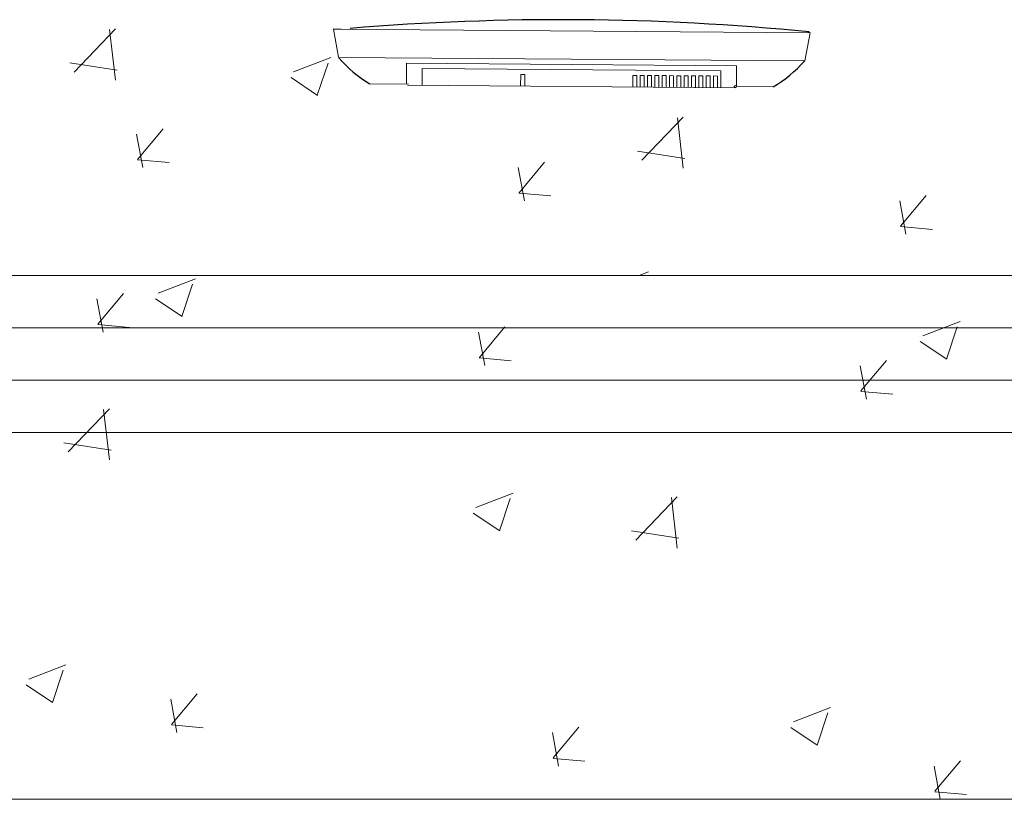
# Model space of a CAD drawing. Header units: feet. Extents: x 8 to 127, y 6 to 90.
# Tile 376 of 538: x 51.186 to 51.656, y 49.85 to 50.222. Entities that reach past the tile are written whole.
import ezdxf

# ---------------------------------------------------------------- set-up
doc = ezdxf.new("R2010")
doc.units = ezdxf.units.FT
doc.header["$MEASUREMENT"] = 0
for name, color, linetype in [('ESQUADRIAS', 252, 'Continuous'), ('MOBILIÁRIO2', 250, 'Continuous'), ('NO ESPESSURA', 250, 'Continuous')]:
    doc.layers.add(name, color=color, linetype=linetype)

msp = doc.modelspace()

# ---------------------------------------------------------------- linework, layer by layer
at = {"layer": 'ESQUADRIAS', "lineweight": 5}
for p, q in [((52.39021551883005, 50.1000442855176), (50.69021551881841, 50.1000442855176)), ((52.39021551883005, 50.07504428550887), (50.69021551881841, 50.07504428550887)), ((52.39021551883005, 50.05004428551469), (50.69021551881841, 50.05004428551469)), ((52.39021551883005, 50.02504428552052), (50.69021551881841, 50.02504428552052))]:
    msp.add_line(p, q, dxfattribs=at)
at = {"layer": 'MOBILIÁRIO2', "lineweight": 5}
for p, q in [((51.33573052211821, 50.21756642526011), (51.56321381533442, 50.21587605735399)), ((51.33573052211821, 50.21756642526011), (51.56321381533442, 50.21587605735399)), ((51.34313126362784, 50.21747994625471), (51.33573559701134, 50.21764614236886)), ((51.34313126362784, 50.21747994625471), (51.33573559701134, 50.21764614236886)), ((51.33573815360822, 50.21748721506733), (51.33809246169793, 50.20427060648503)), ((51.33573815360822, 50.21748721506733), (51.33809246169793, 50.20427060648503)), ((51.56064389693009, 50.20252939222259), (51.56320583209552, 50.21581396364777)), ((51.56064389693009, 50.20252939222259), (51.56320583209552, 50.21581396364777)), ((51.56220676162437, 50.21578348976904), (51.5627687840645, 50.21627962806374)), ((51.56220676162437, 50.21578348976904), (51.5627687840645, 50.21627962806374)), ((51.5632139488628, 50.21593911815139), (51.56220676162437, 50.21578348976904)), ((51.5632139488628, 50.21593911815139), (51.56220676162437, 50.21578348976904)), ((51.33809246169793, 50.20427060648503), (51.338213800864, 50.20394408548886)), ((51.33809246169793, 50.20427060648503), (51.338213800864, 50.20394408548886)), ((51.33814465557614, 50.20404818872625), (51.56059740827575, 50.20239505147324)), ((51.33814465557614, 50.20404818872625), (51.56059740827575, 50.20239505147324)), ((51.37061928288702, 50.20130777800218), (51.37054527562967, 50.19130805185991)), ((51.37061928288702, 50.20130777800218), (51.37054527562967, 50.19130805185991)), ((51.52808577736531, 50.20013559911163), (51.37061928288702, 50.20130777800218)), ((51.52808577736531, 50.20013559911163), (51.37061928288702, 50.20130777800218)), ((51.56052672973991, 50.2022919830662), (51.55965294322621, 50.20262407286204)), ((51.55965294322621, 50.20262407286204), (51.56064389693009, 50.20252939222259)), ((51.56052672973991, 50.2022919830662), (51.55965294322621, 50.20262407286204)), ((51.55965294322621, 50.20262407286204), (51.56064389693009, 50.20252939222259)), ((51.37802679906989, 50.1907526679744), (51.37808600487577, 50.19875244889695)), ((51.37802679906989, 50.1907526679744), (51.37808600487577, 50.19875244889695)), ((51.37808600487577, 50.19875244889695), (51.52058205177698, 50.19769106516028)), ((51.37808600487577, 50.19875244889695), (51.52058205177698, 50.19769106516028)), ((51.52058205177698, 50.19769106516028), (51.5205228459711, 50.18969128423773)), ((51.52058205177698, 50.19769106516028), (51.5205228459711, 50.18969128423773)), ((51.52801177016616, 50.19013587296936), (51.52808577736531, 50.20013559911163)), ((51.52801177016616, 50.19013587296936), (51.52808577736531, 50.20013559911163)), ((51.37154538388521, 50.1913006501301), (51.35303118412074, 50.19143767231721)), ((51.42506621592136, 50.19590468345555), (51.42502551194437, 50.19040483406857)), ((51.42506621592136, 50.19590468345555), (51.42502551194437, 50.19040483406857)), ((51.42706616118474, 50.19588988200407), (51.42506621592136, 50.19590468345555)), ((51.42706616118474, 50.19588988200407), (51.42506621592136, 50.19590468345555)), ((51.42702545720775, 50.19039003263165), (51.42706616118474, 50.19588988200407)), ((51.42702545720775, 50.19039003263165), (51.42706616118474, 50.19588988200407)), ((51.47856470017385, 50.19550196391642), (51.47852399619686, 50.19000211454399)), ((51.47856470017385, 50.19550196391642), (51.47852399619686, 50.19000211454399)), ((51.48056464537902, 50.1954871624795), (51.47856470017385, 50.19550196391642)), ((51.48056464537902, 50.1954871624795), (51.47856470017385, 50.19550196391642)), ((51.48052394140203, 50.18998731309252), (51.48056464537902, 50.1954871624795)), ((51.48052394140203, 50.18998731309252), (51.48056464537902, 50.1954871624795)), ((51.48206460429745, 50.1954760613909), (51.48202390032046, 50.18997621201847)), ((51.48206460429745, 50.1954760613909), (51.48202390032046, 50.18997621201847)), ((51.48406454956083, 50.19546125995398), (51.48206460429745, 50.1954760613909)), ((51.48406454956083, 50.19546125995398), (51.48206460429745, 50.1954760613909)), ((51.48402384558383, 50.189961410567), (51.48406454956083, 50.19546125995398)), ((51.48402384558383, 50.189961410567), (51.48406454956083, 50.19546125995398)), ((51.48556450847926, 50.19545015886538), (51.48552380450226, 50.18995030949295)), ((51.48556450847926, 50.19545015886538), (51.48552380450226, 50.18995030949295)), ((51.48756445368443, 50.19543535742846), (51.48556450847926, 50.19545015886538)), ((51.48756445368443, 50.19543535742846), (51.48556450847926, 50.19545015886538)), ((51.48752374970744, 50.18993550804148), (51.48756445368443, 50.19543535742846)), ((51.48752374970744, 50.18993550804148), (51.48756445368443, 50.19543535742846)), ((51.48906441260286, 50.19542425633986), (51.48902370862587, 50.18992440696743)), ((51.48906441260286, 50.19542425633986), (51.48902370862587, 50.18992440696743)), ((51.49106435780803, 50.19540945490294), (51.48906441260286, 50.19542425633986)), ((51.49106435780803, 50.19540945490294), (51.48906441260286, 50.19542425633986)), ((51.49102365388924, 50.18990960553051), (51.49106435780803, 50.19540945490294)), ((51.49102365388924, 50.18990960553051), (51.49106435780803, 50.19540945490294)), ((51.49256431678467, 50.19539835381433), (51.49252361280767, 50.18989850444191)), ((51.49256431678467, 50.19539835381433), (51.49252361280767, 50.18989850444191)), ((51.49456426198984, 50.19538355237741), (51.49256431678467, 50.19539835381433)), ((51.49456426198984, 50.19538355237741), (51.49256431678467, 50.19539835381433)), ((51.49452355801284, 50.18988370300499), (51.49456426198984, 50.19538355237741)), ((51.49452355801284, 50.18988370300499), (51.49456426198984, 50.19538355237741)), ((51.49606422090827, 50.19537245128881), (51.49602351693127, 50.18987260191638)), ((51.49606422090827, 50.19537245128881), (51.49602351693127, 50.18987260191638)), ((51.49806416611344, 50.19535764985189), (51.49606422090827, 50.19537245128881)), ((51.49806416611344, 50.19535764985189), (51.49606422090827, 50.19537245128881)), ((51.49802346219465, 50.18985780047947), (51.49806416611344, 50.19535764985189)), ((51.49802346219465, 50.18985780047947), (51.49806416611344, 50.19535764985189)), ((51.49956412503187, 50.19534654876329), (51.49952342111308, 50.18984669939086)), ((51.49956412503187, 50.19534654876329), (51.49952342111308, 50.18984669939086)), ((51.50156407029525, 50.19533174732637), (51.49956412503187, 50.19534654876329)), ((51.50156407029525, 50.19533174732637), (51.49956412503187, 50.19534654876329)), ((51.50152336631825, 50.18983189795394), (51.50156407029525, 50.19533174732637)), ((51.50152336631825, 50.18983189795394), (51.50156407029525, 50.19533174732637)), ((51.50306402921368, 50.19532064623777), (51.50302332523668, 50.18982079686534)), ((51.50306402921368, 50.19532064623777), (51.50302332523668, 50.18982079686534)), ((51.50506397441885, 50.19530584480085), (51.50306402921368, 50.19532064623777)), ((51.50506397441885, 50.19530584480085), (51.50306402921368, 50.19532064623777)), ((51.50502327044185, 50.18980599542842), (51.50506397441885, 50.19530584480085)), ((51.50502327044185, 50.18980599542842), (51.50506397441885, 50.19530584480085)), ((51.50656393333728, 50.1952947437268), (51.50652322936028, 50.18979489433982)), ((51.50656393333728, 50.1952947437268), (51.50652322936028, 50.18979489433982)), ((51.50856387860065, 50.19527994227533), (51.50656393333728, 50.1952947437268)), ((51.50856387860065, 50.19527994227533), (51.50656393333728, 50.1952947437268)), ((51.50852317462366, 50.1897800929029), (51.50856387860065, 50.19527994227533)), ((51.50852317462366, 50.1897800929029), (51.50856387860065, 50.19527994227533)), ((51.51006383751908, 50.19526884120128), (51.51002313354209, 50.1897689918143)), ((51.51006383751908, 50.19526884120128), (51.51002313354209, 50.1897689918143)), ((51.51206378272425, 50.19525403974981), (51.51006383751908, 50.19526884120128)), ((51.51206378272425, 50.19525403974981), (51.51006383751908, 50.19526884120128)), ((51.51202307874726, 50.18975419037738), (51.51206378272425, 50.19525403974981)), ((51.51202307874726, 50.18975419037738), (51.51206378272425, 50.19525403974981)), ((51.51356374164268, 50.19524293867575), (51.51352303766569, 50.18974308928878)), ((51.51356374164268, 50.19524293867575), (51.51352303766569, 50.18974308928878)), ((51.51556368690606, 50.19522813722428), (51.51356374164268, 50.19524293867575)), ((51.51556368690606, 50.19522813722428), (51.51356374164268, 50.19524293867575)), ((51.51552298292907, 50.18972828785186), (51.51556368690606, 50.19522813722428)), ((51.51552298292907, 50.18972828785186), (51.51556368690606, 50.19522813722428)), ((51.51706364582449, 50.19521703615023), (51.5170229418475, 50.18971718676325)), ((51.51706364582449, 50.19521703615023), (51.5170229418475, 50.18971718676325)), ((51.51906359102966, 50.19520223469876), (51.51706364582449, 50.19521703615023)), ((51.51906359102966, 50.19520223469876), (51.51706364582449, 50.19521703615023)), ((51.51902288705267, 50.18970238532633), (51.51906359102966, 50.19520223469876)), ((51.51902288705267, 50.18970238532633), (51.51906359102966, 50.19520223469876)), ((51.3710415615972, 50.19080436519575), (51.527508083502, 50.18963958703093)), ((51.3710415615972, 50.19080436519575), (51.527508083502, 50.18963958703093)), ((51.52801177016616, 50.19013587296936), (51.5455258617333, 50.19000625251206)), ((51.52801177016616, 50.19013587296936), (51.5455258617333, 50.19000625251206)), ((52.39021551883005, 49.8500442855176), (50.69021551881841, 49.8500442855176))]:
    msp.add_line(p, q, dxfattribs=at)
at = {"layer": 'MOBILIÁRIO2'}
for centre, radius, start, end in [((51.44419654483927, 49.00723403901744), 1.214845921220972, 84.39886022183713, 94.75122580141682), ((51.44419654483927, 49.00723403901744), 1.214845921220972, 84.39886022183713, 94.75122580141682), ((51.56270676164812, 50.21578348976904), 0.0004999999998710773, 0, 0), ((51.56270676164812, 50.21578348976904), 0.0004999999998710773, 0, 0), ((51.33859246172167, 50.20427060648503), 0.000499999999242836, 0, 0), ((51.33859246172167, 50.20427060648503), 0.000499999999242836, 0, 0), ((51.384824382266, 50.24413660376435), 0.06154660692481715, 220.7713489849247, 238.8974728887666), ((51.384824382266, 50.24413660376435), 0.06154660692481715, 220.7713489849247, 238.8974728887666), ((51.51451614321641, 50.24316998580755), 0.06154660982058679, 300.2544591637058, 318.3805830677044), ((51.51451614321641, 50.24316998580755), 0.06154660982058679, 300.2544591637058, 318.3805830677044), ((51.56015294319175, 50.20262407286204), 0.0004999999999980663, 0, 0), ((51.56015294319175, 50.20262407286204), 0.0004999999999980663, 0, 0)]:
    msp.add_arc(centre, radius, start, end, dxfattribs=at)
at = {"layer": 'MOBILIÁRIO2', "lineweight": 5}
msp.add_arc((51.52751178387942, 50.19013957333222), 0.0005, 0, 336.9561010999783, dxfattribs=at)
msp.add_arc((51.52751178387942, 50.19013957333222), 0.0005, 0, 336.9561010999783, dxfattribs=at)
at = {"layer": 'NO ESPESSURA', "linetype": 'Continuous', "lineweight": 5}
for p, q in [((51.21182359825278, 50.19705541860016), (51.23160727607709, 50.21767426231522)), ((51.23161866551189, 50.19322723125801), (51.2288124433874, 50.21734957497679)), ((51.20975849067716, 50.2014350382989), (51.23234839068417, 50.19793153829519)), ((51.31661710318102, 50.19716102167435), (51.33440181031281, 50.20398793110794)), ((51.32792558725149, 50.18603604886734), (51.33307576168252, 50.2013850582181)), ((51.31540937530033, 50.19449682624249), (51.32804390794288, 50.18597472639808)), ((51.48290263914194, 50.15501309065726), (51.50268631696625, 50.17563193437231)), ((51.50269750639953, 50.1511848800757), (51.49989128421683, 50.17530722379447)), ((51.2420714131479, 50.1554387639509), (51.25431651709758, 50.17003191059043)), ((51.24462197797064, 50.15155793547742), (51.24168507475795, 50.16747933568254)), ((51.48083738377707, 50.1593930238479), (51.50342728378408, 50.15588952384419)), ((51.24205223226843, 50.15521854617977), (51.25723423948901, 50.15389029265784)), ((51.42425608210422, 50.13949967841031), (51.43650118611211, 50.15409282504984)), ((51.42680609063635, 50.13561873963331), (51.42386918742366, 50.15154013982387)), ((51.42423690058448, 50.13927945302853), (51.43941890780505, 50.1379511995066)), ((51.60899020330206, 50.11967954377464), (51.60605330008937, 50.13560094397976)), ((51.60644075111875, 50.12356059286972), (51.61868585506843, 50.13815373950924)), ((51.60642156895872, 50.12334035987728), (51.62160357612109, 50.12201210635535)), ((51.25199153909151, 50.09157318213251), (51.2697762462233, 50.0984000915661)), ((51.48164369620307, 50.10004428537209), (51.48601620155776, 50.10172273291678)), ((51.26330235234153, 50.08045240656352), (51.26845252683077, 50.09580141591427)), ((51.22571010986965, 50.07292896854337), (51.22277320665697, 50.08885036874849)), ((51.22313172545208, 50.07680424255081), (51.23537682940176, 50.09139738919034)), ((51.25078578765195, 50.08891334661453), (51.26342032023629, 50.08039124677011)), ((51.22311258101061, 50.07658444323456), (51.23829458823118, 50.07525618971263)), ((51.40531639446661, 50.06086515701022), (51.41756149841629, 50.07545830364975)), ((51.61702241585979, 50.07123089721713), (51.63480712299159, 50.07805780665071)), ((51.62833314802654, 50.06010998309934), (51.63348332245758, 50.0754589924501)), ((51.40789422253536, 50.05698977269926), (51.40495731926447, 50.07291117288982)), ((51.61581659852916, 50.06857091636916), (51.62845113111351, 50.0600488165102)), ((51.40529724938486, 50.06064535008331), (51.42047925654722, 50.05931709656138)), ((51.59007833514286, 50.0410505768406), (51.58714143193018, 50.05697197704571)), ((51.58750106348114, 50.04492607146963), (51.59974616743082, 50.05951921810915)), ((51.5874819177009, 50.04470625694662), (51.60266392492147, 50.04337800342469)), ((51.2089485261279, 50.01581083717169), (51.22873220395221, 50.03642968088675)), ((51.22874979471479, 50.01198337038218), (51.22594357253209, 50.03610571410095)), ((51.20688800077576, 50.02018073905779), (51.22947790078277, 50.01667723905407)), ((51.40360593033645, 49.98930798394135), (51.42139063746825, 49.99613489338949)), ((51.48002756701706, 49.97376850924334), (51.49981124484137, 49.99438735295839)), ((51.49982863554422, 49.96994101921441), (51.49702241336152, 49.99406336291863)), ((51.41491672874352, 49.97818721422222), (51.42006690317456, 49.99353622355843)), ((51.4024001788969, 49.98664814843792), (51.41503471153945, 49.97812604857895)), ((51.47796689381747, 49.97813872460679), (51.50055679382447, 49.97463522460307)), ((51.19018944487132, 49.90738507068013), (51.20797415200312, 49.91421198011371)), ((51.2015003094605, 49.89626444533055), (51.20665048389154, 49.91161345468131)), ((51.18898375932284, 49.90472538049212), (51.20161829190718, 49.8962032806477)), ((51.25837514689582, 49.88574739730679), (51.2706202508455, 49.90034054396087)), ((51.26095297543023, 49.88187202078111), (51.25801607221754, 49.89779342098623)), ((51.55522032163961, 49.88704278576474), (51.5730050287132, 49.89386969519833)), ((51.56653110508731, 49.87592202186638), (51.57168127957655, 49.89127103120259)), ((51.25835600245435, 49.88552759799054), (51.27353800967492, 49.88419934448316)), ((51.44313708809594, 49.865932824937), (51.44020018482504, 49.88185422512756)), ((51.44055981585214, 49.86980831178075), (51.45280491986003, 49.88440145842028)), ((51.55401457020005, 49.88438295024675), (51.5666491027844, 49.87586085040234)), ((51.44054067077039, 49.86958850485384), (51.45572267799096, 49.86826025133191)), ((51.62274448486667, 49.85386922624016), (51.63498958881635, 49.86846237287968)), ((51.62531185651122, 49.8500442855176), (51.62238429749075, 49.86591502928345)), ((51.62272533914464, 49.8536494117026), (51.637907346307, 49.85232115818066))]:
    msp.add_line(p, q, dxfattribs=at)

doc.saveas('drawing.dxf')
